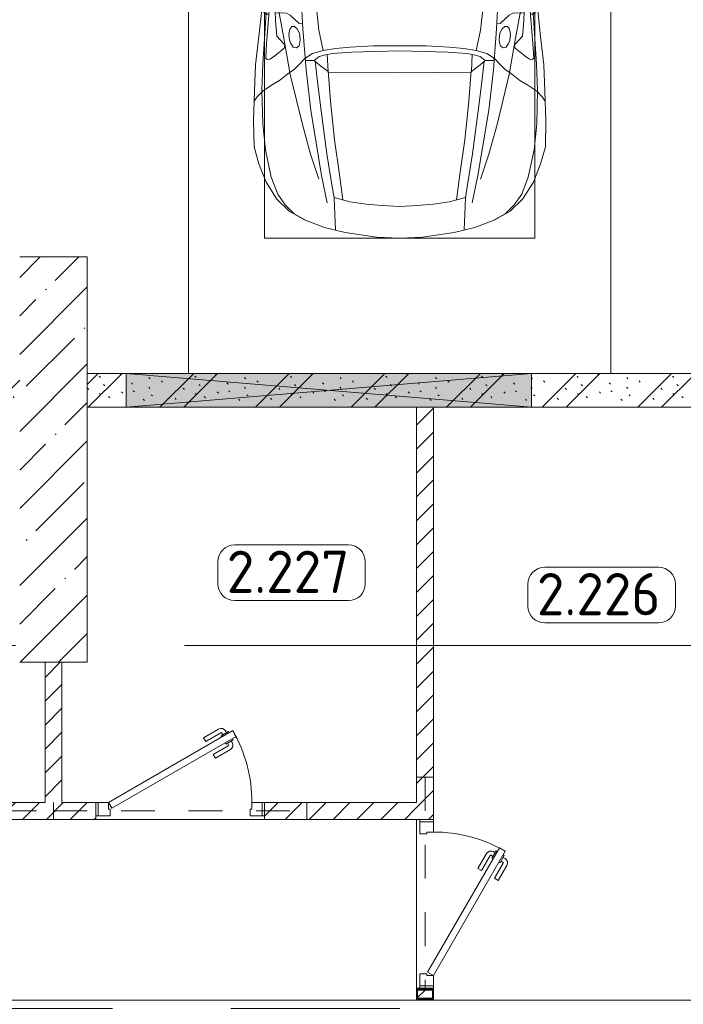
# Model space of a CAD drawing. Header units: millimetres. Extents: x -32229 to 291619, y -13689 to 125138.
# Tile 503 of 565: x 116405 to 120334, y 73325 to 79154. Entities that reach past the tile are written whole.
import ezdxf

# ---------------------------------------------------------------- set-up
doc = ezdxf.new("R2010")
doc.units = ezdxf.units.MM
doc.linetypes.add('3_ Штрих_ 1 х 1 мм', pattern=[400, 200, -200])
doc.linetypes.add('ADSK_Линия сетки', pattern=[5000, 4000, -500, 0, -500])
for name, color, linetype, lineweight in [('A-AREA-____-IDEN', 7, 'Continuous', 9), ('A-DETL-GENF-OTLN', 7, 'Continuous', 18), ('A-DOOR-____-MCUT', 7, 'Continuous', 9), ('A-DOOR-____-OTLN', 7, 'Continuous', 18), ('A-DOOR-FRAM-MCUT', 7, 'Continuous', 9), ('A-FLOR-____-OTLN', 7, 'Continuous', 18), ('A-GENM-____-OTLN', 7, 'Continuous', 18), ('A-GLAZ-____-MCUT', 7, 'Continuous', 9), ('A-GLAZ-____-OTLN', 7, 'Continuous', 18), ('A-WALL-____-MCUT', 7, 'Continuous', 40), ('A-WALL-____-PATT', 7, 'Continuous', 40), ('C-PRKG-____-OTLN', 7, 'Continuous', 18), ('I-WALL-____-MCUT', 7, 'Continuous', 40), ('S-BEAM-____-OTLN', 7, 'Continuous', 18), ('S-COLS-____-MCUT', 7, 'Continuous', 40), ('S-COLS-____-OTLN', 7, 'Continuous', 18), ('S-GRID-____-OTLN', 7, 'Continuous', 9)]:
    doc.layers.add(name, color=color, linetype=linetype, lineweight=lineweight)
doc.styles.add('GOST Common_9', font='GOST_Common.ttf', dxfattribs={"height": 250})
pattern_1 = [(135, (300.56, 377.28), (-565.6854, 6e-14), [10, -790]), (135, (349.8, 474.73), (-565.6854, 6e-14), [10, -790]), (135, (423.93, 473.06), (-565.6854, 6e-14), [10, -790]), (135, (229.92, 447.9), (-565.6854, 6e-14), [10, -790]), (135, (155.08, 447.9), (-565.6854, 6e-14), [10, -790]), (135, (114.9, 369.03), (-565.6854, 6e-14), [10, -790]), (135, (132.43, 285.8), (-565.6854, 6e-14), [10, -790]), (135, (214.66, 322), (-565.6854, 6e-14), [10, -790]), (135, (198.16, 261.88), (-565.6854, 6e-14), [10, -790]), (135, (45.2, 272.9), (-565.6854, 6e-14), [10, -790]), (135, (42.32, 336.16), (-565.6854, 6e-14), [10, -790]), (135, (92.26, 192.24), (-565.6854, 6e-14), [10, -790]), (135, (7.07, 149.2), (-565.6854, 6e-14), [10, -790]), (135, (80.6, 95.1), (-565.6854, 6e-14), [10, -790]), (135, (79.53, 36.94), (-565.6854, 6e-14), [10, -790]), (135, (153.87, 74.56), (-565.6854, 6e-14), [10, -790]), (135, (228.35, 124.8), (-565.6854, 6e-14), [10, -790]), (135, (279.75, 180.4), (-565.6854, 6e-14), [10, -790]), (135, (282.9, 31.63), (-565.6854, 6e-14), [10, -790]), (135, (377.38, 53.45), (-565.6854, 6e-14), [10, -790]), (135, (352.28, 102.7), (-565.6854, 6e-14), [10, -790]), (135, (354.05, 0), (-565.6854, 6e-14), [10, -790]), (135, (553.23, 16.45), (-565.6854, 6e-14), [10, -790]), (135, (542.38, 63.45), (-565.6854, 6e-14), [10, -790]), (135, (536.58, 239.3), (-565.6854, 6e-14), [10, -790]), (135, (475.85, 203.9), (-565.6854, 6e-14), [10, -790]), (135, (475.85, 316.54), (-565.6854, 6e-14), [10, -790]), (135, (520.8, 408.7), (-565.6854, 6e-14), [10, -790]), (135, (551.1, 470.8), (-565.6854, 6e-14), [10, -790]), (135, (235.25, 537.93), (-565.6854, 6e-14), [10, -790]), (135, (407.25, 547.65), (-565.6854, 6e-14), [10, -790]), (135, (94.5, 558.6), (-565.6854, 6e-14), [10, -790]), (135, (46.4, 532.3), (-565.6854, 6e-14), [10, -790]), (135, (85.56, 465.04), (-565.6854, 6e-14), [10, -790]), (135, (355.53, 181.14), (-565.6854, 6e-14), [10, -790]), (135, (362.23, 243.6), (-565.6854, 6e-14), [10, -790]), (135, (413.45, 344.1), (-565.6854, 6e-14), [10, -790]), (135, (286.3, 273.25), (-565.6854, 6e-14), [10, -790]), (135, (423.02, 263.72), (-565.6854, 6e-14), [10, -790]), (135, (162.94, 190.2), (-565.6854, 6e-14), [10, -790]), (135, (470.25, 120.93), (-565.6854, 6e-14), [10, -790]), (135, (484.48, 9.78), (-565.6854, 6e-14), [10, -790]), (45, (0, 212.13), (-565.6854, 0), []), (45, (212.13, 0), (-565.6854, 0), []), (45, (353.55, 0), (-565.6854, 0), []), (45, (0, 353.55), (-565.6854, 0), [])]
pattern_2 = [(45, (0, 0), (-70.71068, 70.71068), [])]

# ---------------------------------------------------------------- blocks, each defined once
blk = doc.blocks.new('АР_Дверь однопольная - 1000х2100h_850__Кладовая-4711806--02 ЭМ')
at = {"layer": 'A-DOOR-____-MCUT', "color": 253, "lineweight": 13, "true_color": 0xaaaaaa}
for p, q in [((311.1, 475), (-425, 50)), ((331.1, 440.4), (311.1, 475)), ((-405, 15.4), (331.1, 440.4)), ((-425, 50), (-405, 15.4))]:
    blk.add_line(p, q, dxfattribs=at)
at = {"layer": 'A-DOOR-____-OTLN', "color": 253, "lineweight": 5, "true_color": 0xaaaaaa}
for p, q in [((138.9, 433.3), (227.7, 484.6)), ((285.5, 469.4), (242.2, 444.4)), ((274.6, 463.2), (268.6, 473.6)), ((289.5, 462.5), (285.5, 469.4)), ((151.4, 411.7), (138.9, 433.3)), ((151.4, 411.7), (240.2, 462.9)), ((242.2, 444.4), (246.2, 437.5)), ((253, 450.7), (247, 461.1)), ((313.5, 420.9), (270.2, 395.9)), ((302.6, 414.7), (308.7, 404.3)), ((309.5, 427.9), (313.5, 420.9)), ((196.4, 333.7), (285.2, 385)), ((208.9, 312.1), (297.7, 363.3)), ((270.2, 395.9), (266.2, 402.9)), ((281, 402.2), (287, 391.8)), ((196.4, 333.7), (208.9, 312.1))]:
    blk.add_line(p, q, dxfattribs=at)
for centre, radius, start, end in [((242.7, 458.6), 30, 30, 120), ((-425, 50), 850, 360, 30), ((242.7, 458.6), 4.99, 30, 120), ((282.7, 389.3), 4.99, 300, 30), ((282.7, 389.3), 30, 300, 30)]:
    blk.add_arc(centre, radius, start, end, dxfattribs=at)
at = {"layer": 'A-DOOR-FRAM-MCUT', "color": 253, "lineweight": 13, "true_color": 0xaaaaaa}
for p, q in [((-485, 50), (-500, 50)), ((-425, 50), (-485, 50)), ((-485, 50), (-485, -30)), ((-425, 10), (-425, 50)), ((-415, 10), (-425, 10)), ((-415, -30), (-415, 10)), ((425, 10), (415, 10)), ((415, 10), (415, -30)), ((485, 50), (425, 50)), ((425, 50), (425, 10)), ((485, -30), (485, 50)), ((485, 50), (500, 50)), ((-485, -30), (-500, -30)), ((-485, -30), (-415, -30)), ((415, -30), (485, -30)), ((485, -30), (500, -30))]:
    blk.add_line(p, q, dxfattribs=at)
blk = doc.blocks.new('АР_Дверь однопольная - 1000х2100h_850__Кладовая-4711884--02 ЭМ')
at = {"layer": 'A-DOOR-____-MCUT', "color": 253, "lineweight": 13, "true_color": 0xaaaaaa}
for p, q in [((-311.1, 475), (-331.1, 440.4)), ((425, 50), (-311.1, 475)), ((-331.1, 440.4), (405, 15.4)), ((405, 15.4), (425, 50))]:
    blk.add_line(p, q, dxfattribs=at)
at = {"layer": 'A-DOOR-____-OTLN', "color": 253, "lineweight": 5, "true_color": 0xaaaaaa}
for p, q in [((-289.5, 462.5), (-285.5, 469.4)), ((-285.5, 469.4), (-242.2, 444.4)), ((-274.6, 463.2), (-268.6, 473.6)), ((-138.9, 433.3), (-227.7, 484.6)), ((-309.5, 427.9), (-313.5, 420.9)), ((-313.5, 420.9), (-270.2, 395.9)), ((-302.6, 414.7), (-308.7, 404.3)), ((-253, 450.7), (-247, 461.1)), ((-242.2, 444.4), (-246.2, 437.5)), ((-151.4, 411.7), (-240.2, 462.9)), ((-151.4, 411.7), (-138.9, 433.3)), ((-208.9, 312.1), (-297.7, 363.3)), ((-281, 402.2), (-287, 391.8)), ((-196.4, 333.7), (-285.2, 385)), ((-270.2, 395.9), (-266.2, 402.9)), ((-196.4, 333.7), (-208.9, 312.1))]:
    blk.add_line(p, q, dxfattribs=at)
for centre, radius, start, end in [((425, 50), 850, 150, 180), ((-242.7, 458.6), 30, 60, 150), ((-242.7, 458.6), 4.99, 60, 150), ((-282.7, 389.3), 30, 150, 240), ((-282.7, 389.3), 4.99, 150, 240)]:
    blk.add_arc(centre, radius, start, end, dxfattribs=at)
at = {"layer": 'A-DOOR-FRAM-MCUT', "color": 253, "lineweight": 13, "true_color": 0xaaaaaa}
for p, q in [((-485, 50), (-500, 50)), ((-425, 50), (-485, 50)), ((-485, 50), (-485, -30)), ((-425, 10), (-425, 50)), ((-415, 10), (-425, 10)), ((-415, -30), (-415, 10)), ((425, 10), (415, 10)), ((415, 10), (415, -30)), ((485, 50), (425, 50)), ((425, 50), (425, 10)), ((485, -30), (485, 50)), ((485, 50), (500, 50)), ((-485, -30), (-500, -30)), ((-485, -30), (-415, -30)), ((415, -30), (485, -30)), ((485, -30), (500, -30))]:
    blk.add_line(p, q, dxfattribs=at)
blk = doc.blocks.new('АР_Машиноместо - 4900x2400_М__5300х2500_-3113489--02 ЭМ')
at = {"layer": 'A-DETL-GENF-OTLN', "color": 253, "lineweight": 13, "true_color": 0xaaaaaa}
for p, q in [((1114.6, 4493), (927, 4466.6)), ((1250, 4500), (1114.6, 4493)), ((1250, 4500), (1385.4, 4493)), ((1385.4, 4493), (1573, 4466.6)), ((804.4, 4436.7), (686, 4391.6)), ((927, 4466.6), (804.4, 4436.7)), ((861.2, 4260.3), (869.3, 4451.1)), ((1573, 4466.6), (1695.6, 4436.7)), ((1638.8, 4260.3), (1630.7, 4451.1)), ((1695.6, 4436.7), (1814, 4391.6)), ((686, 4391.6), (596.3, 4340.6)), ((1814, 4391.6), (1903.7, 4340.6)), ((596.3, 4340.6), (522.5, 4267.9)), ((1903.7, 4340.6), (1977.5, 4267.9)), ((522.5, 4267.9), (458.6, 4167)), ((955.5, 4283.9), (861, 4259.4)), ((914, 4272.5), (893.6, 4121.6)), ((1050.4, 4297.3), (955.5, 4283.9)), ((1146, 4306.7), (1050.4, 4297.3)), ((1250, 4312), (1146, 4306.7)), ((1250, 4312), (1354, 4306.7)), ((1354, 4306.7), (1449.6, 4297.3)), ((1449.6, 4297.3), (1544.5, 4283.9)), ((1544.5, 4283.9), (1639, 4259.4)), ((1586, 4272.5), (1606.4, 4121.6)), ((1977.5, 4267.9), (2041.4, 4167)), ((458.6, 4167), (416.4, 4059.2)), ((2041.4, 4167), (2083.6, 4059.2)), ((893.6, 4121.6), (863.9, 3917.5)), ((1606.4, 4121.6), (1636.1, 3917.5)), ((416.4, 4059.2), (387.4, 3958.4)), ((2083.6, 4059.2), (2112.6, 3958.4)), ((387.4, 3958.4), (384, 3802.9)), ((863.9, 3917.5), (840.1, 3687.8)), ((1636.1, 3917.5), (1659.9, 3687.8)), ((2112.6, 3958.4), (2116, 3802.9)), ((384, 3802.9), (390.2, 3630)), ((2116, 3802.9), (2109.8, 3630)), ((403.8, 3665.5), (388.1, 3688.4)), ((840.1, 3687.8), (826.6, 3509.6)), ((1659.9, 3687.8), (1673.4, 3509.6)), ((2096.2, 3665.5), (2111.9, 3688.4)), ((390.2, 3630), (397.1, 3474.2)), ((438.6, 3629.8), (403.8, 3665.5)), ((491.4, 3594.2), (438.6, 3629.8)), ((2008.6, 3594.2), (2061.4, 3629.8)), ((2061.4, 3629.8), (2096.2, 3665.5)), ((2109.8, 3630), (2102.9, 3474.2)), ((537.9, 3567), (491.4, 3594.2)), ((598.3, 3518.6), (537.9, 3567)), ((1901.7, 3518.6), (1962.1, 3567)), ((1962.1, 3567), (2008.6, 3594.2)), ((624.9, 3501.2), (598.3, 3518.6)), ((654.7, 3470.4), (624.9, 3501.2)), ((676.4, 3260.1), (695.7, 3502.8)), ((773.2, 3472.4), (825.6, 3512.1)), ((825.6, 3512.1), (821, 3413)), ((1250, 3520.1), (827.2, 3517.2)), ((1250, 3520.1), (1672.8, 3517.2)), ((1674.4, 3512.1), (1679, 3413)), ((1726.8, 3472.4), (1674.4, 3512.1)), ((1823.6, 3260.1), (1804.3, 3502.8)), ((1845.3, 3470.4), (1875.1, 3501.2)), ((1875.1, 3501.2), (1901.7, 3518.6)), ((397.1, 3474.2), (415.7, 3305.9)), ((456.6, 3434.5), (466.2, 3441.1)), ((466.2, 3441.1), (481.5, 3439.1)), ((481.5, 3439.1), (508, 3422.8)), ((690.2, 3433.7), (654.7, 3470.4)), ((744.1, 3447.2), (691.3, 3447.2)), ((773, 3424.2), (744.1, 3447.2)), ((744.3, 3447), (773.2, 3472.4)), ((1755.7, 3447), (1726.8, 3472.4)), ((1727, 3424.2), (1755.7, 3447)), ((1755.7, 3447.2), (1808.7, 3447.2)), ((1809.8, 3433.7), (1845.3, 3470.4)), ((2018.5, 3439.1), (1992, 3422.8)), ((2033.8, 3441.1), (2018.5, 3439.1)), ((2043.4, 3434.5), (2033.8, 3441.1)), ((2102.9, 3474.2), (2084.3, 3305.9)), ((462.2, 3347.3), (456.6, 3434.5)), ((508, 3422.8), (566.8, 3375.1)), ((811.1, 3414.8), (773, 3424.2)), ((853.3, 3407.2), (811.1, 3414.8)), ((965.3, 3397.8), (853.3, 3407.2)), ((1102.5, 3394.3), (965.3, 3397.8)), ((1250, 3391.3), (1102.5, 3394.3)), ((1250, 3391.3), (1397.5, 3394.3)), ((1397.5, 3394.3), (1534.7, 3397.8)), ((1534.7, 3397.8), (1646.7, 3407.2)), ((1646.7, 3407.2), (1688.9, 3414.8)), ((1688.9, 3414.8), (1727, 3424.2)), ((1992, 3422.8), (1933.2, 3375.1)), ((2037.8, 3347.3), (2043.4, 3434.5)), ((474.8, 3179.9), (462.2, 3347.3)), ((564.6, 3349.7), (522.2, 3303.2)), ((569.7, 3360.7), (564.6, 3349.7)), ((566.8, 3375.1), (569.7, 3360.7)), ((593.6, 3292.5), (597.1, 3327.4)), ((597.1, 3327.4), (605.2, 3346.8)), ((605.2, 3346.8), (620, 3369.3)), ((620, 3369.3), (638.7, 3372.5)), ((638.7, 3372.5), (654.1, 3360.7)), ((654.1, 3360.7), (658.7, 3344.5)), ((658.7, 3344.5), (661.1, 3321.2)), ((1841.3, 3344.5), (1838.9, 3321.2)), ((1845.9, 3360.7), (1841.3, 3344.5)), ((1861.3, 3372.5), (1845.9, 3360.7)), ((1880, 3369.3), (1861.3, 3372.5)), ((1894.8, 3346.8), (1880, 3369.3)), ((1902.9, 3327.4), (1894.8, 3346.8)), ((1906.4, 3292.5), (1902.9, 3327.4)), ((1933.2, 3375.1), (1930.3, 3360.7)), ((1930.3, 3360.7), (1935.4, 3349.7)), ((1935.4, 3349.7), (1977.8, 3303.2)), ((2025.2, 3179.9), (2037.8, 3347.3)), ((415.7, 3305.9), (432.8, 3149.3)), ((522.2, 3303.2), (515.3, 3213.7)), ((599.8, 3262.3), (593.6, 3292.5)), ((657.2, 3286.3), (643.2, 3259.9)), ((661.1, 3321.2), (657.2, 3286.3)), ((1838.9, 3321.2), (1842.8, 3286.3)), ((1842.8, 3286.3), (1856.8, 3259.9)), ((1900.2, 3262.3), (1906.4, 3292.5)), ((1977.8, 3303.2), (1984.7, 3213.7)), ((2084.3, 3305.9), (2067.1, 3148.3)), ((515.3, 3213.7), (510.9, 3094.6)), ((612.1, 3245.7), (599.8, 3262.3)), ((654.5, 3228.1), (601.7, 3179.4)), ((626.8, 3246.1), (612.1, 3245.7)), ((643.2, 3259.9), (626.8, 3246.1)), ((674.6, 3227.6), (654.5, 3228.1)), ((659.3, 2936), (676.4, 3260.1)), ((1840.7, 2936), (1823.6, 3260.1)), ((1825.4, 3227.6), (1845.5, 3228.1)), ((1845.5, 3228.1), (1898.3, 3179.4)), ((1856.8, 3259.9), (1873.2, 3246.1)), ((1873.2, 3246.1), (1887.9, 3245.7)), ((1887.9, 3245.7), (1900.2, 3262.3)), ((1984.7, 3213.7), (1989.1, 3094.6)), ((432.8, 3149.3), (446, 2964.8)), ((456.9, 3174.2), (432.9, 3148.3)), ((475.2, 3173.5), (456.9, 3174.2)), ((480.8, 3085), (474.8, 3179.9)), ((558.4, 3165.4), (513.6, 3168)), ((579.5, 3167.7), (558.4, 3165.4)), ((601.7, 3179.4), (579.5, 3167.7)), ((1898.3, 3179.4), (1920.5, 3167.7)), ((1920.5, 3167.7), (1941.6, 3165.4)), ((1941.6, 3165.4), (1986.4, 3168)), ((2019.2, 3085), (2025.2, 3179.9)), ((2024.8, 3173.5), (2043.1, 3174.2)), ((2043.1, 3174.2), (2067.1, 3148.3)), ((2067.2, 3149.3), (2054, 2964.8)), ((510.9, 3094.6), (512.2, 3061.4)), ((1989.1, 3094.6), (1987.8, 3061.4)), ((485.6, 3046.1), (480.8, 3085)), ((504.5, 3046.6), (485.6, 3046.1)), ((512.2, 3061.4), (504.5, 3046.6)), ((665.1, 3046.1), (643.6, 3024.6)), ((1834.9, 3046.1), (1856.4, 3024.6)), ((1987.8, 3061.4), (1995.5, 3046.6)), ((1995.5, 3046.6), (2014.4, 3046.1)), ((2014.4, 3046.1), (2019.2, 3085)), ((643.6, 3024.6), (618.7, 2966.7)), ((1856.4, 3024.6), (1881.3, 2966.7)), ((446, 2964.8), (456.1, 2818.3)), ((618.7, 2966.7), (604.4, 2919.4)), ((604.4, 2919.4), (604.4, 2850.8)), ((667.8, 2638.3), (659.3, 2936)), ((1832.2, 2638.3), (1840.7, 2936)), ((1881.3, 2966.7), (1895.6, 2919.4)), ((1895.6, 2919.4), (1895.6, 2850.8)), ((2054, 2964.8), (2043.9, 2818.3)), ((456.1, 2818.3), (456.8, 2613.6)), ((604.4, 2850.8), (603.5, 2534.3)), ((1895.6, 2850.8), (1896.5, 2534.3)), ((2043.9, 2818.3), (2043.2, 2613.6)), ((684.8, 2406.5), (667.8, 2638.3)), ((1815.2, 2406.5), (1832.2, 2638.3)), ((456.8, 2613.6), (454.5, 2423.6)), ((2043.2, 2613.6), (2045.5, 2423.6)), ((603.5, 2534.3), (606.1, 2314.9)), ((1896.5, 2534.3), (1893.9, 2314.9)), ((454.5, 2423.6), (456, 2301.1)), ((672.8, 2399.7), (656.7, 2380.3)), ((700.6, 2415.4), (672.8, 2399.7)), ((813.8, 2416.7), (700.6, 2415.4)), ((999.2, 2409.3), (813.8, 2416.7)), ((1132.7, 2404.6), (999.2, 2409.3)), ((1250, 2406.6), (1132.7, 2404.6)), ((1250, 2406.6), (1367.3, 2404.6)), ((1367.3, 2404.6), (1500.8, 2409.3)), ((1500.8, 2409.3), (1686.2, 2416.7)), ((1686.2, 2416.7), (1799.4, 2415.4)), ((1799.4, 2415.4), (1827.2, 2399.7)), ((1827.2, 2399.7), (1843.3, 2380.3)), ((2045.5, 2423.6), (2044, 2301.1)), ((341.2, 2366.2), (333.1, 2350.6)), ((333.1, 2350.6), (335.2, 2322.3)), ((384.4, 2347.9), (341.2, 2366.2)), ((417.4, 2333.8), (384.4, 2347.9)), ((449.8, 2306.1), (417.4, 2333.8)), ((630.6, 2332.9), (580.6, 2296)), ((633.8, 2340.5), (600.8, 2263)), ((656.7, 2380.3), (633.8, 2340.5)), ((710, 2355.4), (685.1, 2322.3)), ((734.3, 2368.8), (710, 2355.4)), ((772.7, 2371.5), (734.3, 2368.8)), ((929.1, 2364.1), (772.7, 2371.5)), ((1115.2, 2358.7), (929.1, 2364.1)), ((1250, 2357.8), (1115.2, 2358.7)), ((1250, 2357.8), (1384.8, 2358.7)), ((1384.8, 2358.7), (1570.9, 2364.1)), ((1570.9, 2364.1), (1727.3, 2371.5)), ((1727.3, 2371.5), (1765.7, 2368.8)), ((1765.7, 2368.8), (1790, 2355.4)), ((1790, 2355.4), (1814.9, 2322.3)), ((1843.3, 2380.3), (1866.2, 2340.5)), ((1866.2, 2340.5), (1899.2, 2263)), ((1869.4, 2332.9), (1919.4, 2296)), ((2050.2, 2306.1), (2082.6, 2333.8)), ((2082.6, 2333.8), (2115.6, 2347.9)), ((2115.6, 2347.9), (2158.8, 2366.2)), ((2158.8, 2366.2), (2166.9, 2350.6)), ((2166.9, 2350.6), (2164.8, 2322.3)), ((335.2, 2322.3), (381.7, 2266.4)), ((470, 2290), (449.8, 2306.1)), ((493.6, 2288.6), (470, 2290)), ((482, 2235.6), (479.1, 2288.7)), ((523.3, 2281.2), (493.6, 2288.6)), ((559, 2282.6), (523.3, 2281.2)), ((580.6, 2296), (559, 2282.6)), ((685.1, 2322.3), (647.3, 2254.2)), ((1814.9, 2322.3), (1852.7, 2254.2)), ((1919.4, 2296), (1941, 2282.6)), ((1941, 2282.6), (1976.7, 2281.2)), ((1976.7, 2281.2), (2006.4, 2288.6)), ((2006.4, 2288.6), (2030, 2290)), ((2018, 2235.6), (2020.9, 2288.7)), ((2030, 2290), (2050.2, 2306.1)), ((2164.8, 2322.3), (2118.3, 2266.4)), ((381.7, 2266.4), (417.4, 2243.4)), ((417.4, 2243.4), (445.1, 2238.7)), ((445.1, 2238.7), (481.8, 2239.5)), ((453, 2159.1), (455, 2238.9)), ((505.1, 2230), (467.5, 2239.2)), ((536.7, 2211.8), (505.1, 2230)), ((586.6, 2231.3), (510.1, 2227.1)), ((600.8, 2263), (579.9, 2213.8)), ((647.3, 2254.2), (619.7, 2168.6)), ((1852.7, 2254.2), (1880.3, 2168.6)), ((1899.2, 2263), (1920.1, 2213.8)), ((1913.4, 2231.3), (1989.9, 2227.1)), ((1963.3, 2211.8), (1994.9, 2230)), ((1994.9, 2230), (2032.5, 2239.2)), ((2054.9, 2238.7), (2018.2, 2239.5)), ((2047, 2159.1), (2045, 2238.9)), ((2082.6, 2243.4), (2054.9, 2238.7)), ((2118.3, 2266.4), (2082.6, 2243.4)), ((444.9, 1956.8), (453, 2159.1)), ((564.3, 2195.4), (536.7, 2211.8)), ((567.1, 2153.8), (564.3, 2195.4)), ((579.9, 2213.8), (564.9, 2186.5)), ((619.7, 2168.6), (600.3, 2072.7)), ((1880.3, 2168.6), (1899.7, 2072.7)), ((1920.1, 2213.8), (1935.1, 2186.5)), ((1932.9, 2153.8), (1935.7, 2195.4)), ((1935.7, 2195.4), (1963.3, 2211.8)), ((2055.1, 1956.8), (2047, 2159.1)), ((578.8, 2112.6), (525.5, 2074.6)), ((580.7, 2105.7), (567.1, 2153.8)), ((634.6, 2015), (580.7, 2105.7)), ((1865.4, 2015), (1919.3, 2105.7)), ((1919.3, 2105.7), (1932.9, 2153.8)), ((1921.2, 2112.6), (1974.5, 2074.6)), ((475.1, 2041), (447.5, 2034.4)), ((525.5, 2074.6), (475.1, 2041)), ((1974.5, 2074.6), (2024.9, 2041)), ((2024.9, 2041), (2052.5, 2034.4)), ((690.7, 1941.6), (634.6, 2015)), ((1809.3, 1941.6), (1865.4, 2015)), ((434.8, 1820.7), (444.9, 1956.8)), ((761.1, 1871.7), (690.7, 1941.6)), ((718.3, 1834.2), (705.7, 1926.7)), ((1738.9, 1871.7), (1809.3, 1941.6)), ((1781.7, 1834.2), (1794.3, 1926.7)), ((2065.2, 1820.7), (2055.1, 1956.8)), ((837.5, 1812.1), (761.1, 1871.7)), ((1662.5, 1812.1), (1738.9, 1871.7)), ((422, 1662.9), (434.8, 1820.7)), ((770, 1576.5), (718.3, 1834.2)), ((917, 1761.1), (837.5, 1812.1)), ((1583, 1761.1), (1662.5, 1812.1)), ((1730, 1576.5), (1781.7, 1834.2)), ((2078, 1662.9), (2065.2, 1820.7)), ((1004.2, 1721.4), (917, 1761.1)), ((1495.8, 1721.4), (1583, 1761.1)), ((1064.9, 1700.5), (1004.2, 1721.4)), ((1107.2, 1689.8), (1064.9, 1700.5)), ((1392.8, 1689.8), (1435.1, 1700.5)), ((1435.1, 1700.5), (1495.8, 1721.4)), ((422, 1534.1), (422, 1662.9)), ((1123.5, 1670.9), (1107.2, 1689.8)), ((1147.5, 1650.5), (1123.5, 1670.9)), ((1184.7, 1635.7), (1147.5, 1650.5)), ((1217.8, 1629.1), (1184.7, 1635.7)), ((1282.2, 1629.1), (1315.3, 1635.7)), ((1315.3, 1635.7), (1352.5, 1650.5)), ((1352.5, 1650.5), (1376.5, 1670.9)), ((1376.5, 1670.9), (1392.8, 1689.8)), ((2078, 1534.1), (2078, 1662.9)), ((826.8, 1300.9), (770, 1576.5)), ((881.7, 1536.4), (770, 1576.5)), ((1217.8, 1629.1), (1250, 1626.8)), ((1282.2, 1629.1), (1250, 1626.8)), ((1618.3, 1536.4), (1730, 1576.5)), ((1673.2, 1300.9), (1730, 1576.5)), ((430.8, 1396.6), (422, 1534.1)), ((884.3, 1480.8), (782, 1518.1)), ((994.9, 1509.3), (881.7, 1536.4)), ((1505.1, 1509.3), (1618.3, 1536.4)), ((1615.7, 1480.8), (1718, 1518.1)), ((2069.2, 1396.6), (2078, 1534.1)), ((887, 1446.5), (790.4, 1477.3)), ((973.4, 1459.7), (884.3, 1480.8)), ((1061.9, 1445.7), (973.4, 1459.7)), ((1060, 1496.1), (994.9, 1509.3)), ((1159.3, 1489.1), (1060, 1496.1)), ((1250, 1488.3), (1159.3, 1489.1)), ((1250, 1488.3), (1340.7, 1489.1)), ((1340.7, 1489.1), (1440, 1496.1)), ((1438.1, 1445.7), (1526.6, 1459.7)), ((1440, 1496.1), (1505.1, 1509.3)), ((1526.6, 1459.7), (1615.7, 1480.8)), ((1613, 1446.5), (1709.6, 1477.3)), ((871.4, 1401.1), (800.5, 1424.6)), ((945.3, 1380.6), (871.4, 1401.1)), ((986.2, 1425.6), (887, 1446.5)), ((1070, 1410.4), (986.2, 1425.6)), ((1163.9, 1435.1), (1061.9, 1445.7)), ((1168.3, 1399.8), (1070, 1410.4)), ((1250, 1435.1), (1163.9, 1435.1)), ((1250, 1400.1), (1168.3, 1399.8)), ((1250, 1435.1), (1336.1, 1435.1)), ((1250, 1400.1), (1331.7, 1399.8)), ((1331.7, 1399.8), (1430, 1410.4)), ((1336.1, 1435.1), (1438.1, 1445.7)), ((1430, 1410.4), (1513.8, 1425.6)), ((1513.8, 1425.6), (1613, 1446.5)), ((1554.7, 1380.6), (1628.6, 1401.1)), ((1628.6, 1401.1), (1699.5, 1424.6)), ((455.7, 1296.1), (430.8, 1396.6)), ((873.8, 1361.2), (809.9, 1383.1)), ((958.3, 1341.1), (873.8, 1361.2)), ((1059, 1354.8), (945.3, 1380.6)), ((1035, 1323.2), (958.3, 1341.1)), ((1174.5, 1344.2), (1059, 1354.8)), ((1250, 1344.9), (1174.5, 1344.2)), ((1250, 1344.9), (1325.5, 1344.2)), ((1325.5, 1344.2), (1441, 1354.8)), ((1441, 1354.8), (1554.7, 1380.6)), ((1465, 1323.2), (1541.7, 1341.1)), ((1541.7, 1341.1), (1626.2, 1361.2)), ((1626.2, 1361.2), (1690.1, 1383.1)), ((2044.3, 1296.1), (2069.2, 1396.6)), ((487.4, 1232.1), (455.7, 1296.1)), ((527.2, 1305.2), (531.8, 1326)), ((535, 1280.6), (527.2, 1305.2)), ((531.8, 1326), (554.4, 1333.3)), ((554.4, 1333.3), (580.7, 1327.1)), ((580.7, 1327.1), (841.1, 1225.9)), ((859.1, 1321.2), (819.9, 1334.4)), ((853.8, 1167.4), (826.8, 1300.9)), ((876.3, 1278.7), (828.3, 1293.7)), ((925.2, 1301.6), (859.1, 1321.2)), ((1007.1, 1283.7), (925.2, 1301.6)), ((1083.6, 1274.6), (1007.1, 1283.7)), ((1148.3, 1312.4), (1035, 1323.2)), ((1250, 1309.3), (1148.3, 1312.4)), ((1250, 1309.3), (1351.7, 1312.4)), ((1351.7, 1312.4), (1465, 1323.2)), ((1416.4, 1274.6), (1492.9, 1283.7)), ((1492.9, 1283.7), (1574.8, 1301.6)), ((1574.8, 1301.6), (1640.9, 1321.2)), ((1623.7, 1278.7), (1671.7, 1293.7)), ((1640.9, 1321.2), (1680.1, 1334.4)), ((1646.2, 1167.4), (1673.2, 1300.9)), ((1919.3, 1327.1), (1658.9, 1225.9)), ((1945.6, 1333.3), (1919.3, 1327.1)), ((1968.2, 1326), (1945.6, 1333.3)), ((1965, 1280.6), (1972.8, 1305.2)), ((1972.8, 1305.2), (1968.2, 1326)), ((2012.6, 1232.1), (2044.3, 1296.1)), ((539.3, 1140.4), (487.4, 1232.1)), ((548.2, 1220.1), (535, 1280.6)), ((841.1, 1225.9), (877.7, 991.4)), ((978.6, 1254.6), (876.3, 1278.7)), ((1084.1, 1236), (978.6, 1254.6)), ((1159.1, 1267.9), (1083.6, 1274.6)), ((1182.5, 1227.5), (1084.1, 1236)), ((1250, 1266.6), (1159.1, 1267.9)), ((1250, 1223.7), (1182.5, 1227.5)), ((1250, 1266.6), (1340.9, 1267.9)), ((1250, 1223.7), (1317.5, 1227.5)), ((1317.5, 1227.5), (1415.9, 1236)), ((1340.9, 1267.9), (1416.4, 1274.6)), ((1415.9, 1236), (1521.4, 1254.6)), ((1521.4, 1254.6), (1623.7, 1278.7)), ((1658.9, 1225.9), (1622.3, 991.4)), ((1951.8, 1220.1), (1965, 1280.6)), ((1960.7, 1140.4), (2012.6, 1232.1)), ((540.4, 1159.6), (516.2, 1180.5)), ((586.9, 1126.3), (548.2, 1220.1)), ((882.6, 1027.5), (853.8, 1167.4)), ((1617.4, 1027.5), (1646.2, 1167.4)), ((1913.1, 1126.3), (1951.8, 1220.1)), ((1959.6, 1159.6), (1983.8, 1180.5)), ((593.2, 1056.8), (539.3, 1140.4)), ((561.3, 1132.6), (540.4, 1159.6)), ((589, 1121.6), (561.3, 1132.6)), ((617.9, 1057.3), (586.9, 1126.3)), ((1882.1, 1057.3), (1913.1, 1126.3)), ((1906.8, 1056.8), (1960.7, 1140.4)), ((1911, 1121.6), (1938.7, 1132.6)), ((1938.7, 1132.6), (1959.6, 1159.6)), ((647.2, 992.8), (593.2, 1056.8)), ((654.7, 1024.4), (617.9, 1057.3)), ((1845.3, 1024.4), (1882.1, 1057.3)), ((1852.8, 992.8), (1906.8, 1056.8)), ((711.9, 946.2), (647.2, 992.8)), ((700.9, 989.1), (655, 1024.3)), ((1000.2, 994.5), (871.4, 1031.3)), ((877.7, 991.4), (877.7, 958.9)), ((1127.4, 979.8), (1000.2, 994.5)), ((1372.6, 979.8), (1499.8, 994.5)), ((1499.8, 994.5), (1628.6, 1031.3)), ((1622.3, 991.4), (1622.3, 958.9)), ((1788.1, 946.2), (1852.8, 992.8)), ((1799.1, 989.1), (1845, 1024.3)), ((800.1, 952.6), (700.9, 989.1)), ((815.8, 891), (711.9, 946.2)), ((859, 944.1), (800.1, 952.6)), ((877.7, 958.9), (859, 944.1)), ((1250, 977.6), (1127.4, 979.8)), ((1250, 977.6), (1372.6, 979.8)), ((1622.3, 958.9), (1641, 944.1)), ((1641, 944.1), (1699.9, 952.6)), ((1684.2, 891), (1788.1, 946.2)), ((1699.9, 952.6), (1799.1, 989.1)), ((943.3, 845.1), (815.8, 891)), ((1556.7, 845.1), (1684.2, 891)), ((1044.2, 818.6), (943.3, 845.1)), ((1132.7, 806), (1044.2, 818.6)), ((1367.3, 806), (1455.8, 818.6)), ((1455.8, 818.6), (1556.7, 845.1)), ((1250, 800), (1132.7, 806)), ((1250, 800), (1367.3, 806))]:
    blk.add_line(p, q, dxfattribs=at)
at = {"layer": 'A-DETL-GENF-OTLN', "color": 254, "lineweight": 13, "true_color": 0xd4d4d4}
for p, q in [((696.3, 4395.8), (625, 4354.8)), ((1803.7, 4395.8), (1875, 4354.8)), ((625, 4354.8), (571.5, 4303.1)), ((1875, 4354.8), (1928.5, 4303.1)), ((571.5, 4303.1), (527.8, 4239.8)), ((786.9, 4128.3), (821.1, 4289.8)), ((849, 4182.8), (861.2, 4260.3)), ((1651, 4182.8), (1638.8, 4260.3)), ((1713.1, 4128.3), (1678.9, 4289.8)), ((1928.5, 4303.1), (1972.2, 4239.8)), ((527.8, 4239.8), (488.6, 4138.1)), ((1972.2, 4239.8), (2011.4, 4138.1)), ((722.7, 4001.8), (771.7, 4149.8)), ((819.4, 4000.8), (849, 4182.8)), ((1680.6, 4000.8), (1651, 4182.8)), ((1777.3, 4001.8), (1728.3, 4149.8)), ((488.6, 4138.1), (454.7, 3976.8)), ((723.2, 3741.5), (786.9, 4128.3)), ((1776.8, 3741.5), (1713.1, 4128.3)), ((2011.4, 4138.1), (2045.3, 3976.8)), ((454.7, 3976.8), (438.6, 3823.4)), ((673.6, 3827.1), (722.7, 4001.8)), ((785.7, 3746.6), (819.4, 4000.8)), ((1714.3, 3746.6), (1680.6, 4000.8)), ((1826.4, 3827.1), (1777.3, 4001.8)), ((2045.3, 3976.8), (2061.4, 3823.4)), ((438.6, 3823.4), (434.2, 3623.7)), ((602.3, 3530.2), (673.6, 3827.1)), ((1897.7, 3530.2), (1826.4, 3827.1)), ((2061.4, 3823.4), (2065.8, 3623.7)), ((695.7, 3502.8), (723.2, 3741.5)), ((765.5, 3589.1), (785.7, 3746.6)), ((1734.5, 3589.1), (1714.3, 3746.6)), ((1804.3, 3502.8), (1776.8, 3741.5)), ((434.2, 3623.7), (439.5, 3468.5)), ((2065.8, 3623.7), (2060.5, 3468.5)), ((749.1, 3450.8), (765.5, 3589.1)), ((1750.9, 3450.8), (1734.5, 3589.1)), ((564, 3316.2), (602.3, 3530.2)), ((1936, 3316.2), (1897.7, 3530.2)), ((439.5, 3468.5), (462, 3136.6)), ((2060.5, 3468.5), (2038, 3136.6)), ((734.6, 3405.8), (688.5, 3435.5)), ((797.1, 3388.2), (734.6, 3405.8)), ((771.7, 3268.5), (797.1, 3388.2)), ((870, 3377.1), (797.1, 3388.2)), ((1630, 3377.1), (1702.9, 3388.2)), ((1702.9, 3388.2), (1765.4, 3405.8)), ((1728.3, 3268.5), (1702.9, 3388.2)), ((1765.4, 3405.8), (1811.5, 3435.5)), ((957.1, 3368.9), (870, 3377.1)), ((1093.5, 3360.7), (957.1, 3368.9)), ((1250, 3360.7), (1093.5, 3360.7)), ((1250, 3360.7), (1406.5, 3360.7)), ((1406.5, 3360.7), (1542.9, 3368.9)), ((1542.9, 3368.9), (1630, 3377.1)), ((532.7, 3145.9), (564, 3316.2)), ((752.8, 3099), (771.7, 3268.5)), ((1747.2, 3099), (1728.3, 3268.5)), ((1967.3, 3145.9), (1936, 3316.2)), ((462, 3136.6), (466.3, 3036.3)), ((512.5, 3053.2), (532.7, 3145.9)), ((737.8, 2818.3), (752.8, 3099)), ((1762.2, 2818.3), (1747.2, 3099)), ((1987.5, 3053.2), (1967.3, 3145.9)), ((2038, 3136.6), (2033.7, 3036.3)), ((466.3, 3036.3), (473.9, 2913.7)), ((595.2, 2997.9), (629, 3048.1)), ((629, 3048.1), (666.7, 3069.7)), ((1871, 3048.1), (1833.3, 3069.7)), ((1904.8, 2997.9), (1871, 3048.1)), ((2033.7, 3036.3), (2026.1, 2913.7)), ((575.7, 2937.4), (595.2, 2997.9)), ((1924.3, 2937.4), (1904.8, 2997.9)), ((571.6, 2853.3), (575.7, 2937.4)), ((1928.4, 2853.3), (1924.3, 2937.4)), ((473.9, 2913.7), (477.8, 2754.7)), ((2026.1, 2913.7), (2022.2, 2754.7)), ((564.4, 2580.5), (571.6, 2853.3)), ((733.8, 2606.7), (737.8, 2818.3)), ((1766.2, 2606.7), (1762.2, 2818.3)), ((1935.6, 2580.5), (1928.4, 2853.3)), ((477.8, 2754.7), (483.3, 2571.4)), ((2022.2, 2754.7), (2016.7, 2571.4)), ((483.3, 2571.4), (478, 2290)), ((570.6, 2291.4), (564.4, 2580.5)), ((728.4, 2415.7), (733.8, 2606.7)), ((1771.6, 2415.7), (1766.2, 2606.7)), ((1929.4, 2291.4), (1935.6, 2580.5)), ((2016.7, 2571.4), (2022, 2290)), ((471.8, 2077.7), (474.5, 2239.3)), ((2028.2, 2077.7), (2025.5, 2239.3)), ((462.8, 1889.5), (471.8, 2077.7)), ((2037.2, 1889.5), (2028.2, 2077.7)), ((470.9, 1561.4), (462.8, 1889.5)), ((2029.1, 1561.4), (2037.2, 1889.5)), ((483.4, 1395.6), (470.9, 1561.4)), ((2016.6, 1395.6), (2029.1, 1561.4)), ((507.4, 1274.3), (483.4, 1395.6)), ((1992.6, 1274.3), (2016.6, 1395.6)), ((527.9, 1198.6), (507.4, 1274.3)), ((1972.1, 1198.6), (1992.6, 1274.3)), ((561.7, 1132.1), (527.9, 1198.6)), ((818.8, 1102.9), (554, 1208.1)), ((1681.2, 1102.9), (1946, 1208.1)), ((1938.3, 1132.1), (1972.1, 1198.6)), ((709.1, 1112.7), (708.2, 1146.9)), ((737.7, 1113.6), (709.1, 1112.7)), ((772.6, 1121.3), (737.7, 1113.6)), ((792.9, 1076.2), (791.2, 1114.5)), ((1707.1, 1076.2), (1708.8, 1114.5)), ((1727.4, 1121.3), (1762.3, 1113.6)), ((1762.3, 1113.6), (1790.9, 1112.7)), ((1790.9, 1112.7), (1791.8, 1146.9)), ((823.3, 1074.4), (792.9, 1076.2)), ((824.1, 1063.7), (818.8, 1102.9)), ((827.7, 1045), (824.1, 1063.7)), ((1672.3, 1045), (1675.9, 1063.7)), ((1675.9, 1063.7), (1681.2, 1102.9)), ((1676.7, 1074.4), (1707.1, 1076.2)), ((871.3, 1031.9), (827.7, 1045)), ((1628.7, 1031.9), (1672.3, 1045))]:
    blk.add_line(p, q, dxfattribs=at)
at = {"layer": 'C-PRKG-____-OTLN', "color": 253, "lineweight": 13, "true_color": 0xaaaaaa}
for p, q in [((0, 0), (0, 5300)), ((2500, 0), (2500, 5300)), ((450, 4500), (2050, 4500)), ((450, 800), (450, 4500)), ((2050, 800), (2050, 4500)), ((450, 800), (2050, 800)), ((2500, 0), (0, 0))]:
    blk.add_line(p, q, dxfattribs=at)
blk = doc.blocks.new('АР_Отверстие прямоугольное - ОВВ-4045991--02 ЭМ')
at = {"layer": 'A-GLAZ-____-OTLN', "lineweight": 13, "true_color": 0xf0f0f0}
blk.add_hatch(color=7, dxfattribs=at).paths.add_polyline_path([(-842.6, 100), (-1075, 100), (-1075, -100), (1325, -100), (1325, 100)])
at = {"layer": 'A-GLAZ-____-MCUT', "color": 253, "lineweight": 13, "true_color": 0xaaaaaa}
for p, q in [((-1075, 100), (-1075, -100)), ((1325, 100), (1325, -100))]:
    blk.add_line(p, q, dxfattribs=at)
at = {"layer": 'A-GLAZ-____-OTLN', "color": 253, "lineweight": 5, "true_color": 0xaaaaaa}
for p, q in [((1325, 100), (-1075, -100)), ((-1075, 100), (1325, -100))]:
    blk.add_line(p, q, dxfattribs=at)
at = {"layer": 'A-GLAZ-____-OTLN', "color": 253, "lineweight": 13, "true_color": 0xaaaaaa}
for p, q in [((1325, 100), (-1075, 100)), ((-1075, 100), (-1075, -100)), ((1325, -100), (1325, 100)), ((-1075, -100), (1325, -100))]:
    blk.add_line(p, q, dxfattribs=at)
blk = doc.blocks.new('АР-Заполнение деф_ шва - Д_ш__Пристенный-4427673--02 ЭМ')
at = {"layer": 'A-GENM-____-OTLN', "color": 253, "lineweight": 13, "true_color": 0xaaaaaa}
for p, q in [((0, 25), (3150, 25)), ((3250, 25), (4950, 25)), ((350, -25), (1350, -25)), ((2050, -25), (3050, -25))]:
    blk.add_line(p, q, dxfattribs=at)
blk = doc.blocks.new('А_Фахверк__Труба прямоугольная_ - 100х60х6_Фахверк_СФ3-4469475--02 ЭМ')
at = {"layer": 'S-COLS-____-MCUT', "color": 253, "lineweight": 15, "true_color": 0xaaaaaa}
for p, q in [((30, 50), (-30, 50)), ((-30, 50), (-30, -50)), ((-24, -44), (-24, 44)), ((-24, 44), (24, 44)), ((24, 44), (24, -44)), ((30, -50), (30, 50)), ((-30, -50), (30, -50)), ((24, -44), (-24, -44))]:
    blk.add_line(p, q, dxfattribs=at)
blk = doc.blocks.new('АР_Перемычка - 100_Уx1_75x5__Оп_250-0_125x80x5_-6370712--02 ЭМ')
at = {"layer": 'S-BEAM-____-OTLN', "color": 9, "linetype": '3_ Штрих_ 1 х 1 мм', "lineweight": 15, "true_color": 0xc4c4c4}
for p, q in [((-750, 50), (-750, -50)), ((500, 50), (500, -50)), ((-750, 0), (500, 0))]:
    blk.add_line(p, q, dxfattribs=at)
blk = doc.blocks.new('АР_Перемычка - 100_Уx1_75x5__250-250-6683530--02 ЭМ')
at = {"layer": 'S-BEAM-____-OTLN', "color": 9, "linetype": '3_ Штрих_ 1 х 1 мм', "lineweight": 15, "true_color": 0xc4c4c4}
for p, q in [((-750, 50), (-750, -50)), ((750, 50), (750, -50)), ((-750, 0), (750, 0))]:
    blk.add_line(p, q, dxfattribs=at)
blk = doc.blocks.new('Наметкина 10_РД_АР_П_отсоединено_rvt-1--02 ЭМ')
at = {"layer": 'A-WALL-____-PATT', "lineweight": 5, "true_color": 0xaaaaaa}
h = blk.add_hatch(dxfattribs=at)
h.set_pattern_fill('FP_1', color=253, style=0, pattern_type=2)
h.set_pattern_definition(pattern_1)
h.paths.add_polyline_path([(114505.3, 76860), (116405.3, 76860), (116405.3, 77060), (112505.3, 77060), (112505.3, 76860), (114405.3, 76860)])
h = blk.add_hatch(dxfattribs=at)
h.set_pattern_fill('FP_1', color=253, style=0, pattern_type=2)
h.set_pattern_definition(pattern_1)
h.paths.add_polyline_path([(120555.3, 76860), (120555.3, 77060), (116805.3, 77060), (116805.3, 76860), (119435.3, 76860)])
h = blk.add_hatch(dxfattribs=at)
h.set_pattern_fill('FP_2', color=253, style=0, pattern_type=2)
h.set_pattern_definition(pattern_2)
h.paths.add_polyline_path([(118855.3, 73350), (118855.3, 73355), (118755.3, 73355), (118755.3, 73350), (118849.3, 73350)])
h.paths.add_polyline_path([(118761.3, 73361), (118849.3, 73361), (118849.3, 73409), (118761.3, 73409)])
h.paths.add_polyline_path([(118762.4, 73415), (118855.3, 73415), (118855.3, 73420), (118755.3, 73420), (118755.3, 73415), (118761.3, 73415)])
h.paths.add_polyline_path([(118755.3, 74420), (118855.3, 74420), (118855.3, 76860), (118755.3, 76860), (118755.3, 74520)])
h = blk.add_hatch(dxfattribs=at)
h.set_pattern_fill('FP_2', color=253, style=0, pattern_type=2)
h.set_pattern_definition(pattern_2)
h.paths.add_polyline_path([(116655.3, 74520), (116655.3, 75350), (116555.3, 75350), (116555.3, 74520)])
h = blk.add_hatch(dxfattribs=at)
h.set_pattern_fill('FP_2', color=253, style=0, pattern_type=2)
h.set_pattern_definition(pattern_2)
h.paths.add_polyline_path([(118755.3, 74420), (118755.3, 74520), (117855.3, 74520), (117855.3, 74420)])
h.paths.add_polyline_path([(116855.3, 74420), (116855.3, 74520), (116355.3, 74520), (116355.3, 74420), (116541, 74420)])
h.paths.add_polyline_path([(115355.3, 74420), (115355.3, 74520), (114505.3, 74520), (114505.3, 74420)])
at = {"layer": 'S-COLS-____-OTLN', "lineweight": 5, "true_color": 0xaaaaaa}
h = blk.add_hatch(dxfattribs=at)
h.set_pattern_fill('FP_3', color=253, style=0, pattern_type=2)
h.set_pattern_definition([(45, (0, 0), (-228.0985, 228.0985), []), (45, (228.1, 0), (-228.0985, 228.0985), [403.225, -80.645, 6.706, -73.939])])
h.paths.add_polyline_path([(116805.3, 75350), (116805.3, 77750), (116405.3, 77750), (116405.3, 75350), (116541, 75350)])
at = {"layer": 'A-FLOR-____-OTLN', "color": 253, "lineweight": 13, "true_color": 0xaaaaaa}
for p, q in [((117855.3, 74420), (116855.3, 74420)), ((116855.3, 74420), (117855.3, 74420)), ((118755.3, 73420), (118755.3, 74420)), ((118755.3, 74420), (118755.3, 73420)), ((114505.3, 73350), (118755.3, 73350)), ((118855.3, 73350), (120555.3, 73350))]:
    blk.add_line(p, q, dxfattribs=at)
at = {"layer": 'A-WALL-____-MCUT', "color": 253, "lineweight": 15, "true_color": 0xaaaaaa}
for p, q in [((118755.3, 76860), (118855.3, 76860)), ((118855.3, 76860), (118755.3, 76860))]:
    blk.add_line(p, q, dxfattribs=at)
at = {"layer": 'I-WALL-____-MCUT', "color": 253, "lineweight": 13, "true_color": 0xaaaaaa}
for p, q in [((117035.3, 77060), (116805.3, 77060)), ((116805.3, 77060), (116805.3, 76860)), ((119435.3, 77060), (117035.3, 77060)), ((120555.3, 77060), (119435.3, 77060)), ((116805.3, 76860), (117035.3, 76860)), ((117035.3, 76860), (118755.3, 76860)), ((118755.3, 76860), (118755.3, 74520)), ((118855.3, 76860), (119435.3, 76860)), ((118855.3, 74420), (118855.3, 76860)), ((119435.3, 76860), (120555.3, 76860)), ((116555.3, 75350), (116555.3, 74520)), ((116655.3, 75350), (116555.3, 75350)), ((116655.3, 74520), (116655.3, 75350)), ((116555.3, 74520), (116355.3, 74520)), ((116855.3, 74520), (116655.3, 74520)), ((116855.3, 74420), (116855.3, 74520)), ((118755.3, 74520), (117855.3, 74520)), ((117855.3, 74520), (117855.3, 74420)), ((116355.3, 74420), (116855.3, 74420)), ((117855.3, 74420), (118755.3, 74420)), ((118755.3, 74420), (118855.3, 74420)), ((118755.3, 73420), (118755.3, 73415)), ((118855.3, 73420), (118755.3, 73420)), ((118855.3, 73415), (118855.3, 73420)), ((118755.3, 73355), (118755.3, 73350)), ((118755.3, 73350), (118855.3, 73350)), ((118855.3, 73350), (118855.3, 73355))]:
    blk.add_line(p, q, dxfattribs=at)
at = {"layer": 'S-COLS-____-MCUT', "color": 253, "lineweight": 15, "true_color": 0xaaaaaa}
for p, q in [((116805.3, 77750), (116405.3, 77750)), ((116805.3, 75350), (116805.3, 77750)), ((116405.3, 75350), (116805.3, 75350))]:
    blk.add_line(p, q, dxfattribs=at)
at = {"layer": 'A-DOOR-____-OTLN', "color": 253, "lineweight": 13, "true_color": 0xaaaaaa}
blk.add_blockref('АР_Дверь однопольная - 1000х2100h_850__Кладовая-4711806--02 ЭМ', (117355.3, 74470), dxfattribs=at)
at = {"layer": 'A-DOOR-____-OTLN', "color": 253, "lineweight": 13, "true_color": 0xaaaaaa, "rotation": 270}
blk.add_blockref('АР_Дверь однопольная - 1000х2100h_850__Кладовая-4711884--02 ЭМ', (118805.3, 73920), dxfattribs=at)
at = {"layer": 'A-GENM-____-OTLN', "color": 253, "lineweight": 13, "true_color": 0xaaaaaa}
blk.add_blockref('АР-Заполнение деф_ шва - Д_ш__Пристенный-4427673--02 ЭМ', (115605.3, 73325), dxfattribs=at)
at = {"layer": 'A-GLAZ-____-OTLN', "color": 253, "lineweight": 13, "true_color": 0xaaaaaa, "rotation": 180}
blk.add_blockref('АР_Отверстие прямоугольное - ОВВ-4045991--02 ЭМ', (118360.3, 76960), dxfattribs=at)
at = {"layer": 'C-PRKG-____-OTLN', "color": 253, "lineweight": 13, "true_color": 0xaaaaaa, "rotation": 180}
blk.add_blockref('АР_Машиноместо - 4900x2400_М__5300х2500_-3113489--02 ЭМ', (119905.3, 82360), dxfattribs=at)
at = {"layer": 'S-BEAM-____-OTLN', "color": 253, "lineweight": 13, "true_color": 0xaaaaaa, "rotation": 270}
blk.add_blockref('АР_Перемычка - 100_Уx1_75x5__Оп_250-0_125x80x5_-6370712--02 ЭМ', (118805.3, 73920), dxfattribs=at)
at = {"layer": 'S-BEAM-____-OTLN', "color": 253, "lineweight": 13, "true_color": 0xaaaaaa}
for p in [(115855.3, 74470), (117355.3, 74470)]:
    blk.add_blockref('АР_Перемычка - 100_Уx1_75x5__250-250-6683530--02 ЭМ', p, dxfattribs=at)
at = {"layer": 'S-COLS-____-OTLN', "color": 253, "lineweight": 13, "true_color": 0xaaaaaa, "rotation": 90.00000000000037}
blk.add_blockref('А_Фахверк__Труба прямоугольная_ - 100х60х6_Фахверк_СФ3-4469475--02 ЭМ', (118805.3, 73385), dxfattribs=at)
blk = doc.blocks.new('Марка помещения 2 - Марка помещения 2-1605974--02 ЭМ')
at = {"layer": 'A-AREA-____-IDEN', "color": 253, "true_color": 0xaaaaaa}
for p, q in [((-1.797, 0.841), (1.569, 0.841)), ((-2.297, -0.309), (-2.297, 0.341)), ((2.069, 0.341), (2.069, -0.309)), ((1.569, -0.809), (-1.797, -0.809))]:
    blk.add_line(p, q, dxfattribs=at)
for centre, start, end in [((-1.797, 0.341), 90, 180), ((1.569, 0.341), 0, 90), ((-1.797, -0.309), 180, 270), ((1.569, -0.309), 270, 360)]:
    blk.add_arc(centre, 0.5, start, end, dxfattribs=at)

msp = doc.modelspace()

# ---------------------------------------------------------------- linework, layer by layer
at = {"layer": 'S-GRID-____-OTLN', "color": 253, "linetype": 'ADSK_Линия сетки', "true_color": 0xaaaaaa}
msp.add_line((131381.2, 75450), (-30593.4, 75450), dxfattribs=at)

# ---------------------------------------------------------------- block references
at = {"lineweight": 5}
msp.add_blockref('Наметкина 10_РД_АР_П_отсоединено_rvt-1--02 ЭМ', (0, 0), dxfattribs=at)
at = {"layer": 'A-AREA-____-IDEN', "color": 253, "true_color": 0xaaaaaa, "xscale": 199.9999999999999, "yscale": 199.9999999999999, "zscale": 199.9999999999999}
for p in [(118037.9, 75876.6), (119873.8, 75744.4)]:
    msp.add_blockref('Марка помещения 2 - Марка помещения 2-1605974--02 ЭМ', p, dxfattribs=at)

# ---------------------------------------------------------------- texts
at = {"layer": 'A-AREA-____-IDEN', "color": 253, "true_color": 0xaaaaaa, "char_height": 250, "width": 994.092, "attachment_point": 1, "style": 'GOST Common_9'}
for s, insert in [('2.227', (117631.4, 76010.4)), ('2.226', (119467.3, 75878.2))]:
    msp.add_mtext(s, dxfattribs=dict(at, insert=insert))

doc.saveas('drawing.dxf')
